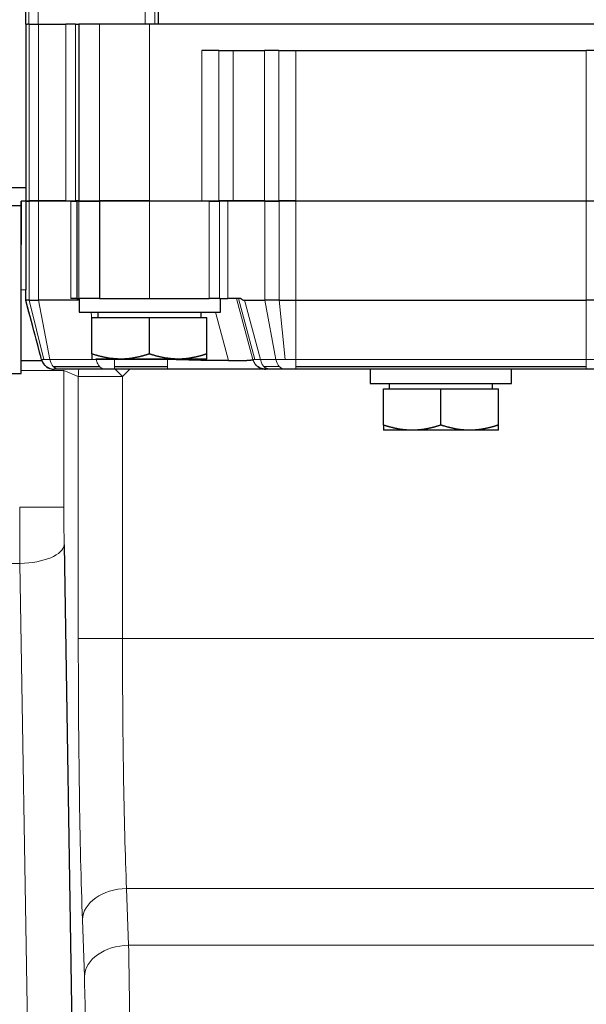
# Model space of a CAD drawing. Header units: inches. Extents: x 0 to 20790, y -12 to 14700.
# Tile 393 of 436: x 13627 to 13692, y 11260 to 11371. Entities that reach past the tile are written whole.
import ezdxf

# ---------------------------------------------------------------- set-up
doc = ezdxf.new("R2010")
doc.units = ezdxf.units.IN
doc.layers.add('1', color=7, linetype='Continuous', true_color=0xffffff)

msp = doc.modelspace()

# ---------------------------------------------------------------- linework, layer by layer
at = {"layer": '1', "color": 2, "linetype": 'Continuous', "lineweight": 25}
for p, q in [((13628.097, 11425.964), (13628.097, 11370.463)), ((13643.137, 11421.962), (13643.137, 11370.463)), ((13628.097, 11370.463), (13628.339, 11370.463)), ((13628.137, 11370.463), (13628.137, 11350.463)), ((13628.518, 11370.463), (13628.339, 11370.463)), ((13628.518, 11370.463), (13629.602, 11370.463)), ((13629.602, 11370.463), (13632.673, 11370.463)), ((13633.757, 11370.463), (13632.673, 11370.463)), ((13633.757, 11370.463), (13634.137, 11370.463)), ((13636.48, 11370.463), (13634.137, 11370.463)), ((13634.137, 11370.463), (13634.137, 11350.463)), ((13642.137, 11370.463), (13636.48, 11370.463)), ((13708.137, 11370.463), (13642.137, 11370.463)), ((13649.98, 11367.463), (13648.066, 11367.463)), ((13649.98, 11367.463), (13651.602, 11367.463)), ((13651.602, 11367.463), (13655.173, 11367.463)), ((13656.795, 11367.463), (13655.173, 11367.463)), ((13656.795, 11367.463), (13658.708, 11367.463)), ((13658.708, 11367.463), (13691.566, 11367.463)), ((13693.48, 11367.463), (13691.566, 11367.463)), ((13625.137, 11351.963), (13628.137, 11351.963)), ((13627.635, 11349.913), (13624.635, 11349.913)), ((13627.627, 11350.413), (13627.637, 11350.413)), ((13628.137, 11350.413), (13627.637, 11350.413)), ((13627.637, 11350.413), (13627.637, 11345.537)), ((13628.137, 11350.463), (13628.518, 11350.463)), ((13628.137, 11350.413), (13628.137, 11350.413)), ((13628.137, 11350.413), (13628.518, 11350.413)), ((13629.602, 11350.463), (13628.518, 11350.463)), ((13629.603, 11350.413), (13628.518, 11350.413)), ((13632.673, 11350.463), (13629.602, 11350.463)), ((13633.261, 11350.413), (13629.603, 11350.413)), ((13632.673, 11350.463), (13633.757, 11350.463)), ((13633.261, 11350.413), (13633.911, 11350.413)), ((13634.137, 11350.463), (13633.757, 11350.463)), ((13634.14, 11350.413), (13633.911, 11350.413)), ((13633.911, 11350.413), (13633.911, 11339.413)), ((13634.137, 11350.463), (13636.48, 11350.463)), ((13634.144, 11350.413), (13634.14, 11350.413)), ((13634.144, 11350.413), (13636.489, 11350.413)), ((13642.137, 11350.463), (13636.48, 11350.463)), ((13642.146, 11350.413), (13636.489, 11350.413)), ((13636.489, 11350.413), (13636.489, 11339.413)), ((13638.114, 11350.413), (13638.114, 11350.463)), ((13638.137, 11350.413), (13638.137, 11350.463)), ((13642.137, 11350.463), (13648.066, 11350.463)), ((13646.137, 11350.463), (13646.137, 11350.413)), ((13648.066, 11350.463), (13649.98, 11350.463)), ((13648.904, 11350.413), (13650.052, 11350.413)), ((13651.602, 11350.463), (13649.98, 11350.463)), ((13651.025, 11350.413), (13650.052, 11350.413)), ((13655.184, 11350.413), (13651.025, 11350.413)), ((13655.173, 11350.463), (13651.602, 11350.463)), ((13655.173, 11350.463), (13656.795, 11350.463)), ((13655.184, 11350.413), (13656.806, 11350.413)), ((13658.708, 11350.463), (13656.795, 11350.463)), ((13658.72, 11350.413), (13656.806, 11350.413)), ((13658.708, 11350.463), (13691.566, 11350.463)), ((13671.126, 11350.413), (13671.126, 11350.463)), ((13679.126, 11350.463), (13679.126, 11350.413)), ((13691.566, 11350.463), (13693.48, 11350.463)), ((13628.137, 11339.213), (13628.137, 11339.213)), ((13628.518, 11339.213), (13628.137, 11339.213)), ((13628.518, 11339.213), (13629.603, 11339.213)), ((13634.188, 11339.213), (13629.603, 11339.213)), ((13633.911, 11339.413), (13633.261, 11339.413)), ((13633.911, 11339.413), (13634.14, 11339.413)), ((13634.14, 11339.413), (13634.144, 11339.413)), ((13636.489, 11339.413), (13634.144, 11339.413)), ((13634.188, 11339.413), (13634.188, 11337.863)), ((13636.489, 11339.413), (13642.146, 11339.413)), ((13642.146, 11339.413), (13648.904, 11339.413)), ((13650.052, 11339.413), (13648.904, 11339.413)), ((13650.052, 11339.413), (13651.025, 11339.413)), ((13650.188, 11337.863), (13650.188, 11339.413)), ((13652.497, 11339.413), (13651.025, 11339.413)), ((13652.906, 11339.213), (13655.184, 11339.213)), ((13656.806, 11339.213), (13655.184, 11339.213)), ((13656.806, 11339.213), (13658.72, 11339.213)), ((13693.491, 11339.213), (13691.577, 11339.213)), ((13634.188, 11337.863), (13650.188, 11337.863)), ((13636.322, 11337.263), (13636.322, 11337.863)), ((13647.952, 11337.863), (13647.952, 11337.263)), ((13635.637, 11337.263), (13642.137, 11337.263)), ((13635.637, 11333.145), (13635.637, 11337.263)), ((13642.137, 11337.263), (13648.637, 11337.263)), ((13642.137, 11333.145), (13642.137, 11337.263)), ((13648.637, 11333.145), (13648.637, 11337.263)), ((13627.636, 11332.413), (13629.961, 11332.413)), ((13629.927, 11332.525), (13629.961, 11332.413)), ((13648.637, 11332.563), (13636.068, 11332.563)), ((13653.82, 11332.524), (13653.831, 11332.483)), ((13653.845, 11332.525), (13653.849, 11332.525)), ((13624.635, 11330.913), (13627.635, 11330.913)), ((13631.248, 11331.723), (13636.502, 11331.723)), ((13631.894, 11331.413), (13631.378, 11331.413)), ((13637.147, 11331.413), (13631.894, 11331.413)), ((13638.172, 11331.413), (13637.147, 11331.413)), ((13638.172, 11331.723), (13644.183, 11331.723)), ((13644.182, 11331.413), (13638.172, 11331.413)), ((13655.294, 11331.413), (13644.182, 11331.413)), ((13654.381, 11331.723), (13654.384, 11331.723)), ((13655.297, 11331.413), (13655.294, 11331.413)), ((13655.722, 11331.413), (13655.297, 11331.413)), ((13657.475, 11331.413), (13655.722, 11331.413)), ((13658.719, 11331.413), (13657.475, 11331.413)), ((13658.719, 11331.723), (13691.577, 11331.723)), ((13691.576, 11331.413), (13658.719, 11331.413)), ((13667.126, 11331.413), (13667.126, 11329.813)), ((13683.126, 11329.813), (13683.126, 11331.413)), ((13692.82, 11331.413), (13691.576, 11331.413)), ((13667.126, 11329.813), (13683.126, 11329.813)), ((13669.311, 11329.213), (13669.311, 11329.813)), ((13680.941, 11329.813), (13680.941, 11329.213)), ((13668.626, 11329.213), (13675.126, 11329.213)), ((13668.626, 11325.095), (13668.626, 11329.213)), ((13675.126, 11329.213), (13681.626, 11329.213)), ((13675.126, 11325.095), (13675.126, 11329.213)), ((13681.626, 11325.095), (13681.626, 11329.213)), ((13681.626, 11324.513), (13668.626, 11324.513)), ((13632.487, 11311.562), (13633.492, 11249.855))]:
    msp.add_line(p, q, dxfattribs=at)
at = {"layer": '1', "color": 110, "linetype": 'Continuous', "lineweight": 13}
for p, q in [((13628.478, 11425.964), (13628.478, 11370.463)), ((13629.562, 11370.463), (13629.562, 11425.964)), ((13641.673, 11421.965), (13641.673, 11370.463)), ((13642.757, 11370.463), (13642.757, 11421.965)), ((13628.518, 11350.463), (13628.518, 11370.463)), ((13629.602, 11370.463), (13629.602, 11350.463)), ((13632.673, 11370.463), (13632.673, 11350.463)), ((13633.757, 11350.463), (13633.757, 11370.463)), ((13636.48, 11350.463), (13636.48, 11370.463)), ((13642.137, 11370.463), (13642.137, 11350.463)), ((13648.066, 11367.463), (13648.066, 11350.463)), ((13649.98, 11350.463), (13649.98, 11367.463)), ((13651.602, 11367.463), (13651.602, 11350.463)), ((13655.173, 11367.463), (13655.173, 11350.463)), ((13656.795, 11350.463), (13656.795, 11367.463)), ((13658.708, 11367.463), (13658.708, 11350.463)), ((13691.566, 11367.463), (13691.566, 11350.463)), ((13628.137, 11339.213), (13628.137, 11350.413)), ((13628.518, 11350.413), (13628.518, 11339.213)), ((13629.603, 11339.213), (13629.603, 11350.413)), ((13630.402, 11350.464), (13630.352, 11350.414)), ((13633.261, 11339.413), (13633.261, 11350.413)), ((13634.14, 11350.413), (13634.14, 11339.413)), ((13642.146, 11339.413), (13642.146, 11350.413)), ((13648.904, 11339.413), (13648.904, 11350.413)), ((13649.573, 11350.464), (13649.523, 11350.414)), ((13650.052, 11350.413), (13650.052, 11339.413)), ((13651.025, 11339.413), (13651.025, 11350.413)), ((13651.836, 11350.413), (13651.887, 11350.464)), ((13655.184, 11339.213), (13655.184, 11350.413)), ((13656.806, 11350.413), (13656.806, 11339.213)), ((13658.72, 11350.413), (13658.72, 11339.213)), ((13658.953, 11350.464), (13658.903, 11350.413)), ((13691.577, 11339.213), (13691.577, 11350.413)), ((13627.638, 11340.413), (13628.137, 11340.413)), ((13628.137, 11339.213), (13629.929, 11332.525)), ((13630.174, 11332.525), (13628.518, 11339.213)), ((13629.603, 11339.213), (13630.87, 11332.525)), ((13653.845, 11332.525), (13652, 11339.413)), ((13653.849, 11332.525), (13652.003, 11339.413)), ((13652.223, 11339.413), (13654.077, 11332.495)), ((13652.906, 11339.213), (13654.698, 11332.525)), ((13655.184, 11339.213), (13656.45, 11332.525)), ((13657.491, 11332.525), (13656.806, 11339.213)), ((13635.637, 11336.904), (13635.531, 11337.863)), ((13649.622, 11337.863), (13651.09, 11332.382)), ((13629.929, 11332.525), (13629.927, 11332.525)), ((13629.929, 11332.525), (13630.174, 11332.525)), ((13630.87, 11332.525), (13630.174, 11332.525)), ((13630.87, 11332.525), (13636.123, 11332.525)), ((13636.123, 11332.525), (13636.119, 11332.563)), ((13637.066, 11332.495), (13637.059, 11332.563)), ((13638.168, 11332.563), (13638.172, 11332.525)), ((13638.172, 11332.525), (13644.183, 11332.525)), ((13644.183, 11332.525), (13644.172, 11332.563)), ((13654.698, 11332.525), (13656.45, 11332.525)), ((13656.45, 11332.525), (13657.491, 11332.525)), ((13658.719, 11332.525), (13657.491, 11332.525)), ((13658.719, 11332.525), (13691.577, 11332.525)), ((13691.577, 11332.525), (13692.804, 11332.525)), ((13632.455, 11331.276), (13627.635, 11331.276)), ((13630.455, 11331.723), (13630.465, 11331.723)), ((13634.091, 11330.598), (13632.455, 11331.276)), ((13632.455, 11331.276), (13632.455, 11315.789)), ((13638.172, 11331.413), (13638.172, 11331.723)), ((13639.088, 11330.598), (13638.273, 11331.413)), ((13639.903, 11331.414), (13639.088, 11330.598)), ((13644.183, 11331.723), (13644.182, 11331.413)), ((13655.077, 11331.723), (13656.829, 11331.723)), ((13639.088, 11330.598), (13634.091, 11330.598)), ((13634.091, 11300.948), (13634.091, 11330.598)), ((13639.088, 11330.598), (13639.088, 11300.948)), ((13632.455, 11315.789), (13627.458, 11315.789)), ((13627.49, 11309.449), (13624.704, 11309.449)), ((13628.444, 11250.908), (13627.49, 11309.449)), ((13639.088, 11300.948), (13634.091, 11300.948)), ((13639.088, 11300.948), (13773.107, 11300.948)), ((13639.548, 11272.664), (13639.772, 11266.238)), ((13772.647, 11272.664), (13639.548, 11272.664)), ((13634.775, 11262.702), (13634.551, 11269.129)), ((13639.772, 11266.238), (13772.422, 11266.238))]:
    msp.add_line(p, q, dxfattribs=at)
at = {"layer": '1', "color": 2, "linetype": 'Continuous', "lineweight": 25}
msp.add_arc((13631.368, 11332.913), 1.5, 199.47187, 270, dxfattribs=at)
for centre, major_axis, ratio, start_param, end_param in [((13627.635, 11340.414), (0, 9.5), 0.0003061, 5.2820994, 6.2832623), ((13627.635, 11340.413), (0, -9.5), 0.0003061, 0.0000282, 2.1404176), ((13628.135, 11340.413), (0, 8), 0.0003061, 4.5618207, 4.712389), ((13627.813, 11340.413), (-2.144, 8), 0.0002856, 3.3088725, 4.5617442), ((13631.368, 11332.913), (0, 1.5), 1, 1.9106344, 2.4870942), ((13631.368, 11332.913), (0, -1.5), 1, 5.6286868, 6.2831853)]:
    msp.add_ellipse(centre, major_axis=major_axis, ratio=ratio, start_param=start_param, end_param=end_param, dxfattribs=at)
at = {"layer": '1', "color": 110, "linetype": 'Continuous', "lineweight": 13}
for centre, major_axis, ratio, start_param, end_param in [((13631.378, 11332.913), (0, 1.5), 1, 1.8325957, 2.4870942), ((13631.894, 11332.913), (0, 1.5), 0.7068903, 1.8325957, 2.4870942), ((13657.475, 11332.913), (0, -1.5), 0.7068903, 4.9741884, 5.6286868), ((13658.719, 11332.913), (0, -1.5), 0.0003061, 0.6544985, 1.3089969), ((13691.576, 11332.913), (0, -1.5), 0.0003061, 0.6544985, 1.3089969), ((13631.378, 11332.913), (0, 1.5), 1, 2.4870942, 3.1415927), ((13631.894, 11332.913), (0, -1.5), 0.7068903, 5.6286868, 6.2831853), ((13639.088, 11330.598), (1.913, 4.619), 0.9992864, 1.7994824, 1.9632431), ((13657.475, 11332.913), (0, 1.5), 0.7068903, 2.4870942, 3.1415927), ((13658.719, 11332.913), (0, -1.5), 0.0003061, 0, 0.6544985), ((13691.576, 11332.913), (0, 1.5), 0.0003061, 3.1415927, 3.7960911), ((13627.807, 11315.789), (0, 15), 0.0232805, 1.5707963, 2.0071286), ((13632.804, 11315.789), (0, 10), 0.0349208, 1.5707963, 2.0071286), ((13627.49, 11311.562), (4.999, 0.081), 0.4225722, 4.705508, 6.2446694), ((13635.662, 11300.948), (0, 45), 0.0349208, 1.5707963, 2.3561945), ((13640.659, 11300.948), (0, 40), 0.0392859, 1.5707963, 2.3561945), ((13639.548, 11269.129), (-4.997, -0.174), 0.7068913, 4.6877088, 6.233825), ((13639.772, 11262.702), (-4.997, -0.174), 0.7068913, 4.6877088, 6.233825), ((13639.402, 11252.096), (0, 20), 0.0261906, 4.712389, 5.4977871), ((13634.405, 11252.096), (0, 15), 0.0349208, 4.712389, 5.4977871)]:
    msp.add_ellipse(centre, major_axis=major_axis, ratio=ratio, start_param=start_param, end_param=end_param, dxfattribs=at)
at = {"layer": '1', "color": 2, "linetype": 'Continuous', "lineweight": 25}
for points, degree in [([(13627.627, 11349.913), (13627.627, 11350.413)], 1), ([(13628.137, 11350.413), (13628.137, 11340.413)], 1), ([(13648.904, 11350.413), (13642.146, 11350.413)], 1), ([(13691.577, 11350.413), (13658.72, 11350.413)], 1), ([(13652.497, 11339.413), (13652.62, 11339.296), (13652.759, 11339.213), (13652.906, 11339.213)], 3), ([(13658.72, 11339.213), (13691.577, 11339.213)], 1)]:
    msp.add_open_spline(points, degree=degree, dxfattribs=at)
at = {"layer": '1', "color": 110, "linetype": 'Continuous', "lineweight": 13}
for points in [[(13634.144, 11339.413), (13634.144, 11350.413)], [(13658.72, 11339.213), (13658.719, 11332.525)], [(13691.577, 11339.213), (13691.577, 11332.525)]]:
    msp.add_open_spline(points, degree=1, dxfattribs=at)
at = {"layer": '1', "color": 2, "linetype": 'Continuous', "lineweight": 25}
for points, knots in [([(13635.637, 11333.145), (13635.637, 11333.138), (13635.637, 11333.126), (13635.637, 11333.107), (13635.637, 11333.088), (13635.637, 11333.07), (13635.637, 11333.052), (13635.637, 11333.035), (13635.637, 11333.017), (13635.637, 11333.001), (13635.637, 11332.984), (13635.637, 11332.968), (13635.637, 11332.952), (13635.637, 11332.936), (13635.637, 11332.921), (13635.637, 11332.906), (13635.637, 11332.891), (13635.637, 11332.877), (13635.637, 11332.863), (13635.637, 11332.849), (13635.637, 11332.836), (13635.637, 11332.823), (13635.637, 11332.81), (13635.637, 11332.797), (13635.637, 11332.785), (13635.637, 11332.773), (13635.637, 11332.762), (13635.637, 11332.751), (13635.637, 11332.74), (13635.637, 11332.73), (13635.637, 11332.717), (13635.637, 11332.702), (13635.637, 11332.686), (13635.637, 11332.672), (13635.637, 11332.658), (13635.637, 11332.645), (13635.637, 11332.632), (13635.638, 11332.621), (13635.638, 11332.611), (13635.638, 11332.602), (13635.638, 11332.594), (13635.638, 11332.587), (13635.638, 11332.58), (13635.638, 11332.575), (13635.637, 11332.571), (13635.637, 11332.567), (13635.637, 11332.565), (13635.637, 11332.564), (13635.637, 11332.563), (13635.637, 11332.563)], [0, 0, 0, 0, 0.0183223, 0.0365676, 0.0547367, 0.0728307, 0.0908505, 0.1087972, 0.1266718, 0.1444753, 0.1622089, 0.1798736, 0.1974707, 0.2150012, 0.2324662, 0.2498671, 0.2672051, 0.2844813, 0.3016971, 0.3188536, 0.3359524, 0.3529946, 0.3699817, 0.3869149, 0.4037958, 0.4206258, 0.4374062, 0.4541387, 0.4708245, 0.4874654, 0.5040627, 0.5327031, 0.561206, 0.5895799, 0.6178338, 0.6459766, 0.6740177, 0.7019663, 0.7298321, 0.7576247, 0.785354, 0.81303, 0.8406626, 0.8682621, 0.8958386, 0.9234027, 0.9509645, 0.9785346, 1, 1, 1, 1]), ([(13642.137, 11333.145), (13642.118, 11333.139), (13642.08, 11333.126), (13642.023, 11333.107), (13641.966, 11333.089), (13641.91, 11333.071), (13641.853, 11333.053), (13641.797, 11333.036), (13641.741, 11333.019), (13641.684, 11333.002), (13641.629, 11332.986), (13641.573, 11332.969), (13641.517, 11332.954), (13641.462, 11332.938), (13641.406, 11332.923), (13641.351, 11332.908), (13641.296, 11332.893), (13641.24, 11332.879), (13641.185, 11332.865), (13641.131, 11332.851), (13641.076, 11332.838), (13641.021, 11332.825), (13640.966, 11332.812), (13640.912, 11332.8), (13640.857, 11332.787), (13640.803, 11332.776), (13640.748, 11332.764), (13640.694, 11332.753), (13640.639, 11332.742), (13640.585, 11332.731), (13640.416, 11332.699), (13640.132, 11332.652), (13639.734, 11332.604), (13639.338, 11332.574), (13638.938, 11332.562), (13638.533, 11332.569), (13638.123, 11332.596), (13637.712, 11332.642), (13637.401, 11332.692), (13637.191, 11332.731), (13637.083, 11332.752), (13636.974, 11332.775), (13636.865, 11332.799), (13636.756, 11332.824), (13636.647, 11332.851), (13636.537, 11332.878), (13636.426, 11332.907), (13636.315, 11332.937), (13636.204, 11332.969), (13636.092, 11333.001), (13635.979, 11333.035), (13635.866, 11333.071), (13635.752, 11333.107), (13635.676, 11333.132), (13635.637, 11333.145)], [0, 0, 0, 0, 0.0090191, 0.0180016, 0.0269481, 0.0358595, 0.0447367, 0.0535804, 0.0623916, 0.071171, 0.0799196, 0.0886382, 0.0973277, 0.1059892, 0.1146234, 0.1232313, 0.131814, 0.1403723, 0.1489072, 0.1574198, 0.165911, 0.1743818, 0.1828333, 0.1912666, 0.1996826, 0.2080824, 0.2164671, 0.2248378, 0.2331956, 0.2415416, 0.2498769, 0.3112986, 0.3717211, 0.4316551, 0.4916308, 0.5537054, 0.6157064, 0.6781918, 0.7417001, 0.7582711, 0.7749039, 0.7916062, 0.8083854, 0.8252489, 0.8422037, 0.8592569, 0.8764153, 0.8936854, 0.9110737, 0.9285864, 0.9462296, 0.9640092, 0.9819308, 1, 1, 1, 1]), ([(13648.637, 11333.145), (13648.618, 11333.138), (13648.58, 11333.126), (13648.523, 11333.107), (13648.466, 11333.089), (13648.409, 11333.071), (13648.353, 11333.053), (13648.296, 11333.036), (13648.24, 11333.019), (13648.184, 11333.002), (13648.127, 11332.985), (13648.072, 11332.969), (13648.016, 11332.953), (13647.96, 11332.938), (13647.905, 11332.922), (13647.849, 11332.908), (13647.794, 11332.893), (13647.739, 11332.879), (13647.684, 11332.865), (13647.629, 11332.851), (13647.575, 11332.838), (13647.52, 11332.825), (13647.465, 11332.812), (13647.411, 11332.8), (13647.357, 11332.787), (13647.302, 11332.776), (13647.248, 11332.764), (13647.194, 11332.753), (13647.14, 11332.742), (13647.086, 11332.732), (13646.916, 11332.699), (13646.632, 11332.652), (13646.233, 11332.604), (13645.836, 11332.574), (13645.435, 11332.562), (13645.029, 11332.569), (13644.617, 11332.596), (13644.204, 11332.643), (13643.892, 11332.693), (13643.682, 11332.733), (13643.574, 11332.754), (13643.465, 11332.777), (13643.357, 11332.801), (13643.248, 11332.826), (13643.139, 11332.852), (13643.03, 11332.88), (13642.92, 11332.909), (13642.81, 11332.939), (13642.699, 11332.97), (13642.588, 11333.003), (13642.476, 11333.036), (13642.364, 11333.071), (13642.251, 11333.107), (13642.175, 11333.132), (13642.137, 11333.145)], [0, 0, 0, 0, 0.0090401, 0.0180429, 0.027009, 0.035939, 0.0448336, 0.0536937, 0.0625198, 0.0713126, 0.080073, 0.0888017, 0.0974994, 0.1061669, 0.114805, 0.1234145, 0.1319962, 0.1405509, 0.1490794, 0.1575826, 0.1660614, 0.1745165, 0.1829489, 0.1913594, 0.199749, 0.2081185, 0.2164688, 0.224801, 0.2331158, 0.2414143, 0.2496974, 0.3113051, 0.3719157, 0.4320106, 0.4920903, 0.5544266, 0.6166378, 0.6793231, 0.7430616, 0.7596419, 0.7762651, 0.7929399, 0.809675, 0.8264786, 0.8433589, 0.8603241, 0.877382, 0.8945402, 0.9118062, 0.9291873, 0.9466904, 0.9643226, 0.9820903, 1, 1, 1, 1]), ([(13648.637, 11332.563), (13648.637, 11332.565), (13648.637, 11332.566), (13648.637, 11332.568), (13648.637, 11332.569), (13648.637, 11332.571), (13648.637, 11332.573), (13648.637, 11332.576), (13648.637, 11332.579), (13648.637, 11332.581), (13648.637, 11332.585), (13648.637, 11332.588), (13648.637, 11332.592), (13648.637, 11332.596), (13648.637, 11332.6), (13648.637, 11332.604), (13648.637, 11332.609), (13648.637, 11332.614), (13648.637, 11332.619), (13648.637, 11332.625), (13648.637, 11332.63), (13648.637, 11332.636), (13648.637, 11332.643), (13648.637, 11332.649), (13648.637, 11332.656), (13648.637, 11332.663), (13648.637, 11332.67), (13648.637, 11332.678), (13648.637, 11332.685), (13648.637, 11332.693), (13648.637, 11332.702), (13648.637, 11332.71), (13648.637, 11332.723), (13648.637, 11332.739), (13648.637, 11332.76), (13648.637, 11332.782), (13648.637, 11332.806), (13648.637, 11332.831), (13648.637, 11332.857), (13648.637, 11332.884), (13648.637, 11332.912), (13648.637, 11332.942), (13648.637, 11332.973), (13648.637, 11333.005), (13648.637, 11333.038), (13648.637, 11333.072), (13648.637, 11333.108), (13648.637, 11333.133), (13648.637, 11333.145)], [0, 0, 0, 0, 0.0704098, 0.0844845, 0.0985599, 0.1126375, 0.1267188, 0.1408051, 0.1548978, 0.1689983, 0.183108, 0.1972282, 0.2113603, 0.2255057, 0.2396657, 0.2538417, 0.2680349, 0.2822468, 0.2964786, 0.3107317, 0.3250073, 0.3393067, 0.3536312, 0.3679821, 0.3823606, 0.3967679, 0.4112054, 0.4256741, 0.4401754, 0.4547103, 0.4692802, 0.483886, 0.4985291, 0.5304886, 0.5626155, 0.5949205, 0.6274142, 0.6601068, 0.6930083, 0.7261282, 0.7594759, 0.7930602, 0.82689, 0.8609734, 0.8953186, 0.9299332, 0.9648247, 1, 1, 1, 1]), ([(13651.09, 11332.382), (13650.647, 11332.382), (13650.158, 11332.385), (13649.37, 11332.394), (13649.098, 11332.398), (13648.538, 11332.407), (13647.674, 11332.423), (13646.133, 11332.461), (13644.836, 11332.502), (13644.183, 11332.525)], [0, 0, 0, 0, 0.25, 0.25, 0.375, 0.375, 0.5, 0.75, 1, 1, 1, 1]), ([(13651.09, 11332.382), (13651.102, 11332.382), (13651.125, 11332.382), (13651.16, 11332.382), (13651.194, 11332.382), (13651.229, 11332.382), (13651.263, 11332.382), (13651.297, 11332.382), (13651.331, 11332.382), (13651.365, 11332.382), (13651.398, 11332.382), (13651.432, 11332.382), (13651.465, 11332.383), (13651.498, 11332.383), (13651.531, 11332.383), (13651.563, 11332.383), (13651.596, 11332.383), (13651.628, 11332.384), (13651.66, 11332.384), (13651.692, 11332.384), (13651.724, 11332.384), (13651.756, 11332.385), (13651.787, 11332.385), (13651.818, 11332.385), (13651.849, 11332.386), (13651.88, 11332.386), (13651.911, 11332.386), (13651.941, 11332.387), (13651.972, 11332.387), (13652.002, 11332.387), (13652.031, 11332.388), (13652.061, 11332.388), (13652.09, 11332.389), (13652.12, 11332.389), (13652.149, 11332.389), (13652.178, 11332.39), (13652.206, 11332.39), (13652.235, 11332.391), (13652.263, 11332.391), (13652.291, 11332.392), (13652.318, 11332.392), (13652.346, 11332.393), (13652.373, 11332.393), (13652.4, 11332.394), (13652.427, 11332.394), (13652.454, 11332.395), (13652.48, 11332.396), (13652.506, 11332.396), (13652.532, 11332.397), (13652.558, 11332.397), (13652.584, 11332.398), (13652.609, 11332.399), (13652.634, 11332.399), (13652.659, 11332.4), (13652.683, 11332.401), (13652.708, 11332.401), (13652.732, 11332.402), (13652.756, 11332.403), (13652.779, 11332.403), (13652.803, 11332.404), (13652.826, 11332.405), (13652.849, 11332.406), (13652.871, 11332.407), (13652.894, 11332.407), (13652.916, 11332.408), (13652.938, 11332.409), (13652.96, 11332.41), (13652.981, 11332.411), (13653.002, 11332.412), (13653.023, 11332.412), (13653.044, 11332.413), (13653.064, 11332.414), (13653.084, 11332.415), (13653.104, 11332.416), (13653.124, 11332.417), (13653.143, 11332.418), (13653.167, 11332.419), (13653.195, 11332.421), (13653.226, 11332.423), (13653.257, 11332.425), (13653.287, 11332.426), (13653.317, 11332.428), (13653.346, 11332.43), (13653.374, 11332.433), (13653.401, 11332.435), (13653.428, 11332.437), (13653.454, 11332.439), (13653.479, 11332.441), (13653.504, 11332.444), (13653.527, 11332.446), (13653.55, 11332.448), (13653.573, 11332.451), (13653.594, 11332.453), (13653.615, 11332.456), (13653.634, 11332.458), (13653.653, 11332.461), (13653.672, 11332.463), (13653.689, 11332.466), (13653.705, 11332.469), (13653.721, 11332.472), (13653.736, 11332.474), (13653.749, 11332.477), (13653.762, 11332.48), (13653.774, 11332.483), (13653.785, 11332.486), (13653.796, 11332.489), (13653.805, 11332.492), (13653.813, 11332.495), (13653.821, 11332.498), (13653.827, 11332.501), (13653.833, 11332.505), (13653.837, 11332.508), (13653.841, 11332.511), (13653.843, 11332.515), (13653.845, 11332.518), (13653.846, 11332.521), (13653.845, 11332.524), (13653.845, 11332.525)], [0, 0, 0, 0, 0.0064704, 0.0129471, 0.0194301, 0.0259193, 0.0324147, 0.0389163, 0.0454239, 0.0519376, 0.0584573, 0.0649829, 0.0715144, 0.0780517, 0.0845947, 0.0911435, 0.097698, 0.104258, 0.1108236, 0.1173946, 0.1239711, 0.130553, 0.1371402, 0.1437326, 0.1503302, 0.156933, 0.1635408, 0.1701536, 0.1767714, 0.1833941, 0.1900216, 0.1966539, 0.2032909, 0.2099325, 0.2165787, 0.2232294, 0.2298845, 0.236544, 0.2432079, 0.249876, 0.2565483, 0.2632247, 0.2699051, 0.2765896, 0.283278, 0.2899702, 0.2966662, 0.3033659, 0.3100693, 0.3167763, 0.3234868, 0.3302008, 0.3369181, 0.3436388, 0.3503626, 0.3570897, 0.3638199, 0.3705531, 0.3772893, 0.3840284, 0.3907703, 0.397515, 0.4042624, 0.4110124, 0.4177649, 0.42452, 0.4312774, 0.4380372, 0.4447993, 0.4515636, 0.45833, 0.4650985, 0.471869, 0.4786415, 0.4854157, 0.4921918, 0.4989696, 0.5105844, 0.5222487, 0.5339622, 0.5457249, 0.5575366, 0.5693972, 0.5813065, 0.5932644, 0.6052705, 0.6173249, 0.6294271, 0.6415772, 0.6537747, 0.6660195, 0.6783113, 0.6906499, 0.7030351, 0.7154665, 0.7279438, 0.7404669, 0.7530353, 0.7656488, 0.7783071, 0.7910099, 0.8037567, 0.8165473, 0.8293813, 0.8422584, 0.8551781, 0.8681402, 0.8811442, 0.8941897, 0.9072764, 0.9204038, 0.9335715, 0.9467792, 0.9600263, 0.9733124, 0.9866371, 1, 1, 1, 1]), ([(13655.294, 11331.413), (13655.163, 11331.413), (13654.901, 11331.448), (13654.597, 11331.574), (13654.433, 11331.683), (13654.381, 11331.723)], [0, 0, 0, 0, 0.4000393, 0.8000786, 1, 1, 1, 1]), ([(13654.384, 11331.723), (13654.421, 11331.695), (13654.614, 11331.561), (13654.923, 11331.439), (13655.204, 11331.413), (13655.297, 11331.413)], [0, 0, 0, 0, 0.1428995, 0.7143095, 1, 1, 1, 1]), ([(13655.722, 11331.413), (13655.656, 11331.413), (13655.458, 11331.439), (13655.239, 11331.561), (13655.103, 11331.695), (13655.077, 11331.723)], [0, 0, 0, 0, 0.285706, 0.8571179, 1, 1, 1, 1]), ([(13668.626, 11325.095), (13668.626, 11325.088), (13668.626, 11325.076), (13668.626, 11325.057), (13668.626, 11325.038), (13668.626, 11325.02), (13668.626, 11325.002), (13668.626, 11324.985), (13668.626, 11324.967), (13668.626, 11324.951), (13668.626, 11324.934), (13668.626, 11324.918), (13668.626, 11324.902), (13668.626, 11324.886), (13668.626, 11324.871), (13668.626, 11324.856), (13668.626, 11324.841), (13668.626, 11324.827), (13668.626, 11324.813), (13668.626, 11324.799), (13668.626, 11324.786), (13668.626, 11324.773), (13668.626, 11324.76), (13668.626, 11324.747), (13668.626, 11324.735), (13668.626, 11324.723), (13668.626, 11324.712), (13668.626, 11324.701), (13668.626, 11324.69), (13668.626, 11324.68), (13668.626, 11324.667), (13668.626, 11324.652), (13668.626, 11324.636), (13668.626, 11324.622), (13668.626, 11324.608), (13668.626, 11324.595), (13668.626, 11324.582), (13668.626, 11324.571), (13668.626, 11324.561), (13668.626, 11324.552), (13668.626, 11324.544), (13668.626, 11324.537), (13668.626, 11324.53), (13668.626, 11324.525), (13668.626, 11324.521), (13668.626, 11324.517), (13668.626, 11324.515), (13668.626, 11324.514), (13668.626, 11324.513), (13668.626, 11324.513)], [0, 0, 0, 0, 0.0183223, 0.0365676, 0.0547367, 0.0728307, 0.0908505, 0.1087972, 0.1266718, 0.1444753, 0.1622089, 0.1798736, 0.1974707, 0.2150012, 0.2324662, 0.2498671, 0.2672051, 0.2844813, 0.3016971, 0.3188536, 0.3359524, 0.3529946, 0.3699817, 0.3869149, 0.4037958, 0.4206258, 0.4374062, 0.4541387, 0.4708245, 0.4874654, 0.5040627, 0.5327031, 0.561206, 0.5895799, 0.6178338, 0.6459766, 0.6740177, 0.7019663, 0.7298321, 0.7576247, 0.785354, 0.81303, 0.8406626, 0.8682621, 0.8958386, 0.9234027, 0.9509645, 0.9785346, 1, 1, 1, 1]), ([(13675.126, 11325.095), (13675.107, 11325.089), (13675.069, 11325.076), (13675.012, 11325.057), (13674.955, 11325.039), (13674.898, 11325.021), (13674.842, 11325.003), (13674.786, 11324.986), (13674.729, 11324.969), (13674.673, 11324.952), (13674.617, 11324.936), (13674.562, 11324.919), (13674.506, 11324.904), (13674.45, 11324.888), (13674.395, 11324.873), (13674.34, 11324.858), (13674.284, 11324.843), (13674.229, 11324.829), (13674.174, 11324.815), (13674.119, 11324.801), (13674.064, 11324.788), (13674.01, 11324.775), (13673.955, 11324.762), (13673.9, 11324.75), (13673.846, 11324.737), (13673.791, 11324.726), (13673.737, 11324.714), (13673.683, 11324.703), (13673.628, 11324.692), (13673.574, 11324.681), (13673.404, 11324.649), (13673.121, 11324.602), (13672.723, 11324.554), (13672.327, 11324.524), (13671.927, 11324.512), (13671.522, 11324.519), (13671.112, 11324.546), (13670.7, 11324.592), (13670.39, 11324.642), (13670.18, 11324.681), (13670.071, 11324.702), (13669.963, 11324.725), (13669.854, 11324.749), (13669.745, 11324.774), (13669.636, 11324.801), (13669.526, 11324.828), (13669.415, 11324.857), (13669.304, 11324.887), (13669.193, 11324.919), (13669.081, 11324.951), (13668.968, 11324.985), (13668.855, 11325.021), (13668.741, 11325.057), (13668.664, 11325.082), (13668.626, 11325.095)], [0, 0, 0, 0, 0.0090191, 0.0180016, 0.0269481, 0.0358595, 0.0447367, 0.0535804, 0.0623916, 0.071171, 0.0799196, 0.0886382, 0.0973277, 0.1059892, 0.1146234, 0.1232313, 0.131814, 0.1403723, 0.1489072, 0.1574198, 0.165911, 0.1743818, 0.1828333, 0.1912666, 0.1996826, 0.2080824, 0.2164671, 0.2248378, 0.2331956, 0.2415416, 0.2498769, 0.3112986, 0.3717211, 0.4316551, 0.4916308, 0.5537054, 0.6157064, 0.6781918, 0.7417001, 0.7582711, 0.7749039, 0.7916062, 0.8083854, 0.8252489, 0.8422037, 0.8592569, 0.8764153, 0.8936854, 0.9110737, 0.9285864, 0.9462296, 0.9640092, 0.9819308, 1, 1, 1, 1]), ([(13681.626, 11325.095), (13681.607, 11325.088), (13681.569, 11325.076), (13681.512, 11325.057), (13681.455, 11325.039), (13681.398, 11325.021), (13681.341, 11325.003), (13681.285, 11324.986), (13681.228, 11324.969), (13681.172, 11324.952), (13681.116, 11324.935), (13681.06, 11324.919), (13681.005, 11324.903), (13680.949, 11324.888), (13680.894, 11324.872), (13680.838, 11324.858), (13680.783, 11324.843), (13680.728, 11324.829), (13680.673, 11324.815), (13680.618, 11324.801), (13680.563, 11324.788), (13680.509, 11324.775), (13680.454, 11324.762), (13680.4, 11324.75), (13680.345, 11324.737), (13680.291, 11324.726), (13680.237, 11324.714), (13680.183, 11324.703), (13680.129, 11324.692), (13680.075, 11324.682), (13679.905, 11324.649), (13679.621, 11324.602), (13679.222, 11324.554), (13678.825, 11324.524), (13678.424, 11324.512), (13678.017, 11324.519), (13677.606, 11324.546), (13677.193, 11324.593), (13676.881, 11324.643), (13676.671, 11324.683), (13676.563, 11324.704), (13676.454, 11324.727), (13676.346, 11324.751), (13676.237, 11324.776), (13676.128, 11324.802), (13676.019, 11324.83), (13675.909, 11324.859), (13675.799, 11324.889), (13675.688, 11324.92), (13675.577, 11324.953), (13675.465, 11324.986), (13675.353, 11325.021), (13675.24, 11325.057), (13675.164, 11325.082), (13675.126, 11325.095)], [0, 0, 0, 0, 0.0090401, 0.0180429, 0.027009, 0.035939, 0.0448336, 0.0536937, 0.0625197, 0.0713126, 0.080073, 0.0888017, 0.0974994, 0.1061669, 0.114805, 0.1234145, 0.1319962, 0.1405509, 0.1490794, 0.1575826, 0.1660614, 0.1745165, 0.1829489, 0.1913594, 0.199749, 0.2081185, 0.2164688, 0.224801, 0.2331158, 0.2414143, 0.2496974, 0.3113051, 0.3719157, 0.4320106, 0.4920903, 0.5544266, 0.6166378, 0.6793231, 0.7430616, 0.7596419, 0.7762651, 0.7929399, 0.809675, 0.8264786, 0.8433589, 0.8603241, 0.877382, 0.8945402, 0.9118062, 0.9291873, 0.9466904, 0.9643225, 0.9820903, 1, 1, 1, 1]), ([(13681.626, 11324.513), (13681.626, 11324.515), (13681.626, 11324.516), (13681.626, 11324.518), (13681.626, 11324.519), (13681.626, 11324.521), (13681.626, 11324.523), (13681.626, 11324.526), (13681.626, 11324.529), (13681.626, 11324.531), (13681.626, 11324.535), (13681.626, 11324.538), (13681.626, 11324.542), (13681.626, 11324.546), (13681.626, 11324.55), (13681.626, 11324.554), (13681.626, 11324.559), (13681.626, 11324.564), (13681.626, 11324.569), (13681.626, 11324.575), (13681.626, 11324.58), (13681.626, 11324.586), (13681.626, 11324.593), (13681.626, 11324.599), (13681.626, 11324.606), (13681.626, 11324.613), (13681.626, 11324.62), (13681.626, 11324.628), (13681.626, 11324.635), (13681.626, 11324.643), (13681.626, 11324.652), (13681.626, 11324.66), (13681.626, 11324.673), (13681.626, 11324.689), (13681.626, 11324.71), (13681.626, 11324.732), (13681.626, 11324.756), (13681.626, 11324.781), (13681.626, 11324.807), (13681.626, 11324.834), (13681.626, 11324.862), (13681.626, 11324.892), (13681.626, 11324.923), (13681.626, 11324.955), (13681.626, 11324.988), (13681.626, 11325.022), (13681.626, 11325.058), (13681.626, 11325.083), (13681.626, 11325.095)], [0, 0, 0, 0, 0.0704098, 0.0844845, 0.0985599, 0.1126375, 0.1267188, 0.1408051, 0.1548978, 0.1689983, 0.183108, 0.1972282, 0.2113603, 0.2255057, 0.2396657, 0.2538417, 0.2680349, 0.2822468, 0.2964786, 0.3107317, 0.3250073, 0.3393067, 0.3536312, 0.3679821, 0.3823606, 0.3967679, 0.4112054, 0.4256741, 0.4401754, 0.4547103, 0.4692802, 0.483886, 0.4985291, 0.5304886, 0.5626155, 0.5949205, 0.6274142, 0.6601068, 0.6930083, 0.7261282, 0.7594759, 0.7930602, 0.82689, 0.8609734, 0.8953186, 0.9299332, 0.9648247, 1, 1, 1, 1])]:
    msp.add_open_spline(points, degree=3, knots=knots, dxfattribs=at)
at = {"layer": '1', "color": 110, "linetype": 'Continuous', "lineweight": 13}
for points, knots in [([(13636.123, 11332.525), (13636.157, 11332.344), (13636.259, 11332.044), (13636.423, 11331.808), (13636.502, 11331.723)], [0, 0, 0, 0, 0.5714452, 1, 1, 1, 1]), ([(13636.123, 11332.525), (13636.129, 11332.525), (13636.141, 11332.524), (13636.159, 11332.522), (13636.178, 11332.521), (13636.196, 11332.52), (13636.215, 11332.519), (13636.233, 11332.518), (13636.252, 11332.517), (13636.271, 11332.515), (13636.29, 11332.514), (13636.309, 11332.513), (13636.329, 11332.512), (13636.348, 11332.511), (13636.368, 11332.51), (13636.387, 11332.51), (13636.407, 11332.509), (13636.427, 11332.508), (13636.447, 11332.507), (13636.467, 11332.506), (13636.488, 11332.505), (13636.508, 11332.505), (13636.529, 11332.504), (13636.549, 11332.503), (13636.57, 11332.503), (13636.591, 11332.502), (13636.611, 11332.501), (13636.632, 11332.501), (13636.653, 11332.5), (13636.675, 11332.5), (13636.696, 11332.499), (13636.717, 11332.499), (13636.738, 11332.498), (13636.76, 11332.498), (13636.781, 11332.498), (13636.803, 11332.497), (13636.825, 11332.497), (13636.846, 11332.497), (13636.868, 11332.496), (13636.89, 11332.496), (13636.912, 11332.496), (13636.934, 11332.496), (13636.956, 11332.496), (13636.978, 11332.496), (13637, 11332.495), (13637.022, 11332.495), (13637.044, 11332.495), (13637.059, 11332.495), (13637.066, 11332.495)], [0, 0, 0, 0, 0.0220235, 0.0440464, 0.0660677, 0.0880868, 0.1101026, 0.1321145, 0.1541215, 0.1761228, 0.1981176, 0.2201051, 0.2420844, 0.2640547, 0.2860152, 0.3079651, 0.3299034, 0.3518295, 0.3737425, 0.3956416, 0.417526, 0.4393948, 0.4612473, 0.4830827, 0.5049001, 0.5266989, 0.5484781, 0.570237, 0.5919749, 0.613691, 0.6353845, 0.6570546, 0.6787006, 0.7003217, 0.7219172, 0.7434864, 0.7650285, 0.7865427, 0.8080285, 0.8294849, 0.8509114, 0.8723073, 0.8936718, 0.9150042, 0.9363039, 0.9575702, 0.9788025, 1, 1, 1, 1]), ([(13638.172, 11332.525), (13638.06, 11332.519), (13637.682, 11332.502), (13637.313, 11332.495), (13637.067, 11332.495)], [0, 0, 0, 0, 0.2958113, 1, 1, 1, 1]), ([(13644.183, 11332.525), (13644.183, 11332.272), (13644.183, 11331.978), (13644.183, 11331.763), (13644.183, 11331.723)], [0, 0, 0, 0, 0.7999217, 1, 1, 1, 1]), ([(13654.381, 11331.723), (13654.328, 11331.763), (13654.081, 11331.978), (13653.913, 11332.272), (13653.845, 11332.525)], [0, 0, 0, 0, 0.2000783, 1, 1, 1, 1]), ([(13654.077, 11332.495), (13654.048, 11332.495), (13653.916, 11332.497), (13653.853, 11332.509), (13653.849, 11332.525)], [0, 0, 0, 0, 0.1998771, 1, 1, 1, 1]), ([(13654.077, 11332.495), (13654.08, 11332.495), (13654.088, 11332.495), (13654.099, 11332.495), (13654.11, 11332.495), (13654.121, 11332.496), (13654.133, 11332.496), (13654.145, 11332.496), (13654.157, 11332.496), (13654.17, 11332.496), (13654.183, 11332.497), (13654.196, 11332.497), (13654.209, 11332.497), (13654.223, 11332.498), (13654.236, 11332.498), (13654.25, 11332.499), (13654.265, 11332.499), (13654.279, 11332.5), (13654.294, 11332.501), (13654.309, 11332.501), (13654.324, 11332.502), (13654.34, 11332.503), (13654.356, 11332.503), (13654.372, 11332.504), (13654.388, 11332.505), (13654.404, 11332.506), (13654.421, 11332.507), (13654.438, 11332.508), (13654.455, 11332.509), (13654.472, 11332.51), (13654.49, 11332.511), (13654.508, 11332.512), (13654.526, 11332.513), (13654.544, 11332.514), (13654.563, 11332.515), (13654.581, 11332.517), (13654.6, 11332.518), (13654.619, 11332.519), (13654.639, 11332.521), (13654.658, 11332.522), (13654.678, 11332.523), (13654.691, 11332.524), (13654.698, 11332.525)], [0, 0, 0, 0, 0.0244158, 0.0488759, 0.0733792, 0.0979246, 0.1225111, 0.1471377, 0.1718032, 0.1965067, 0.2212468, 0.2460227, 0.270833, 0.2956768, 0.3205528, 0.34546, 0.370397, 0.3953629, 0.4203563, 0.4453761, 0.4704211, 0.4954901, 0.5205819, 0.5456953, 0.570829, 0.5959818, 0.6211524, 0.6463397, 0.6715424, 0.6967591, 0.7219888, 0.74723, 0.7724815, 0.7977421, 0.8230105, 0.8482854, 0.8735656, 0.8988497, 0.9241364, 0.9494246, 0.9747129, 1, 1, 1, 1]), ([(13655.077, 11331.723), (13654.998, 11331.808), (13654.834, 11332.044), (13654.732, 11332.344), (13654.698, 11332.525)], [0, 0, 0, 0, 0.4285548, 1, 1, 1, 1]), ([(13636.502, 11331.723), (13636.528, 11331.695), (13636.664, 11331.561), (13636.883, 11331.439), (13637.081, 11331.413), (13637.147, 11331.413)], [0, 0, 0, 0, 0.1428821, 0.714294, 1, 1, 1, 1])]:
    msp.add_open_spline(points, degree=3, knots=knots, dxfattribs=at)
for points, weights in [([(13638.172, 11332.525), (13638.172, 11332.033), (13638.172, 11331.723)], [0.857220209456, 0.876726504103, 1]), ([(13654.384, 11331.723), (13653.98, 11332.033), (13653.849, 11332.525)], [1, 0.876726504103, 0.857220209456])]:
    msp.add_rational_spline(points, weights, degree=2, dxfattribs=at)

doc.saveas('drawing.dxf')
